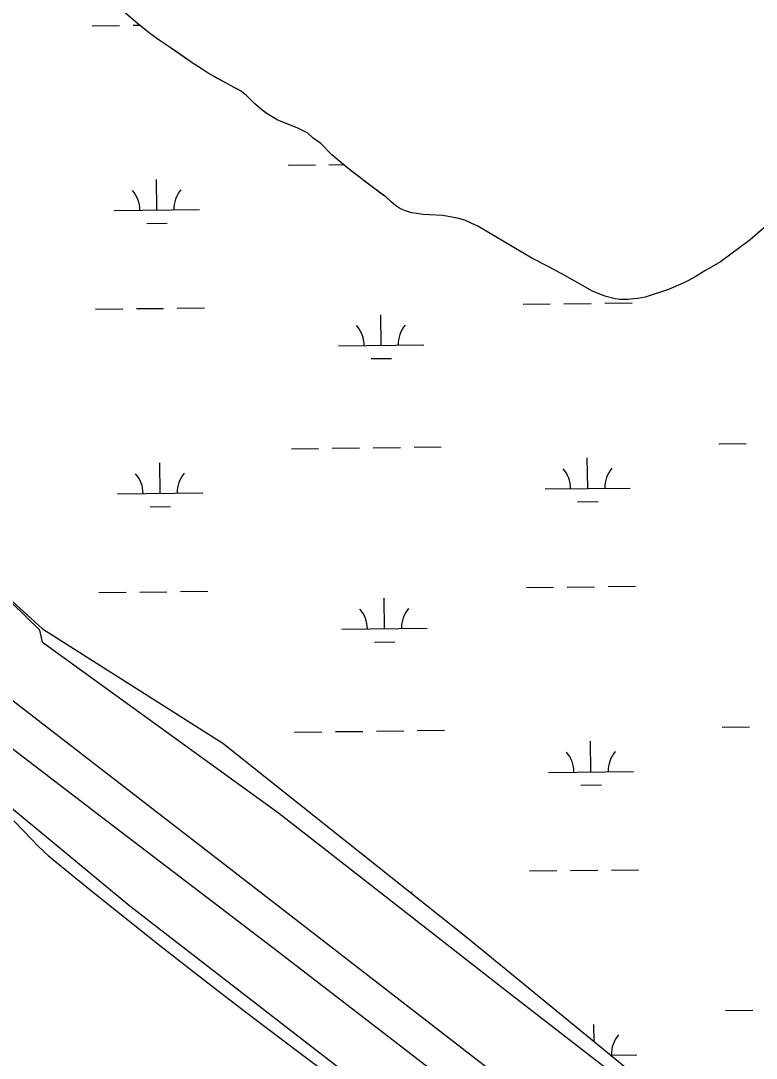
# Model space of a CAD drawing. Extents: x 3684037 to 3722149, y 433263 to 459021.
# Drawn here: x 3713459 to 3714322, y 445739 to 446956 of the extents above; entities that cross this region are included whole.
import ezdxf

# ---------------------------------------------------------------- set-up
doc = ezdxf.new("R2010")
doc.units = 0
for name, color, linetype in [('V-LEVE-TOET', 7, 'Continuous'), ('V-SITE-VEGE', 7, 'Continuous'), ('V-TOPO-SHOR', 7, 'Continuous'), ('V-WETL-SWMP', 7, 'Continuous')]:
    doc.layers.add(name, color=color, linetype=linetype)

msp = doc.modelspace()

# ---------------------------------------------------------------- linework, layer by layer
at = {"layer": 'V-LEVE-TOET'}
msp.add_line((3713484.4, 446227.1), (3713481.4, 446241.1), dxfattribs=at)
for points in [[(3713481.4, 446241.1), (3713366.1, 446352.8)], [(3713484.4, 446227.1), (3713761.6, 446026.7), (3714032.6, 445814.9), (3714295.4, 445611.4), (3714561.2, 445418.2), (3714865.2, 445185.8), (3714897.1, 445152.9), (3714909.5, 445141.6), (3714914.7, 445129.3), (3714919.8, 445112.8), (3714924, 445096.3), (3714920.9, 445078.8), (3714914.8, 445058.2), (3714907.6, 445045.9), (3714896.3, 445032.5), (3714881.9, 445020.1), (3714853.1, 445003.6), (3714606.1, 444907.6), (3714344.7, 444800.2), (3713889.9, 444617.4), (3713460.8, 444431.6), (3712949.4, 444211.7)], [(3713368.6, 444469.4), (3713693.8, 444608.8), (3714000.4, 444740.9), (3714210.4, 444824.6), (3714372.9, 444893.8), (3714671.4, 445020.7), (3714806.2, 445080.6), (3714820.6, 445089.9), (3714828.8, 445097.1), (3714829.8, 445105.4), (3714826.7, 445116.7), (3714820.5, 445128), (3714803, 445145.5), (3714498, 445371.6), (3714103.3, 445652.2), (3713731.3, 445940), (3713397.9, 446197.8)]]:
    msp.add_lwpolyline(points, dxfattribs=at)
at = {"layer": 'V-SITE-VEGE'}
msp.add_lwpolyline([(3713450.8, 446017.3), (3713472.7, 445994.4), (3713478.2, 445988.8), (3713486.8, 445980.6), (3713491.2, 445976.6), (3713495.7, 445972.8), (3713523.7, 445949.8), (3713550.2, 445928.4), (3713575, 445908.4), (3713621.8, 445871.3), (3713663, 445839.1), (3713699.2, 445811.1), (3713731, 445786.8), (3713786.8, 445744.5), (3713828.9, 445713.1)], dxfattribs=at)
at = {"layer": 'V-TOPO-SHOR'}
for points in [[(3714327.5, 446710.1), (3714321.3, 446704.9), (3714315.3, 446699.2), (3714280.5, 446673.3), (3714262, 446662.7), (3714250.7, 446655.9), (3714242.6, 446651.4), (3714236.4, 446648.4), (3714219.3, 446640.8), (3714191.8, 446631.8), (3714183.4, 446630.5), (3714178, 446629.9), (3714171.5, 446629.2), (3714162.6, 446629.4), (3714156.5, 446630.1), (3714144.5, 446633.2), (3714130, 446638.9), (3714097.7, 446657.4), (3714078.2, 446667.8), (3714058.9, 446677.6), (3713995.6, 446715.1), (3713987.7, 446719), (3713980.3, 446722.2), (3713973, 446724.4), (3713954.2, 446727.7), (3713938.5, 446728.5), (3713931.4, 446729), (3713923.5, 446730), (3713917.6, 446730.9), (3713910.4, 446733.1), (3713904.8, 446735.7), (3713898.8, 446739.6), (3713893.9, 446743.9), (3713887.8, 446749.2), (3713880.1, 446754.9), (3713871.6, 446761.3), (3713864.1, 446767), (3713857.6, 446772), (3713846.8, 446780.4), (3713838.6, 446786.8), (3713824.1, 446799.2), (3713811, 446812.5), (3713802.1, 446818.7), (3713795.8, 446824.4), (3713783.5, 446830.6), (3713774.3, 446834.3), (3713760, 446840.3), (3713756.2, 446842.6), (3713748.3, 446847.2), (3713741.8, 446851.8), (3713733.6, 446858.8), (3713728.8, 446863.5), (3713723.5, 446869), (3713716.7, 446874), (3713710.1, 446877.8), (3713700.9, 446882.8), (3713690.8, 446888.3), (3713678.9, 446894.7), (3713671.7, 446899.7), (3713659.1, 446907.9), (3713645.1, 446917.4), (3713633.1, 446925.6), (3713621.4, 446933.6), (3713611.7, 446940.6), (3713602.3, 446948.1), (3713593.2, 446955.5), (3713581.7, 446965.4)], [(3714692, 445167.8), (3714494.2, 445317), (3714190.6, 445528.8), (3714010.3, 445671.5), (3713761.3, 445863), (3713553.6, 446021.5), (3713352.6, 446175.4)], [(3714692, 445167.8), (3714746.1, 445130.1), (3714747.9, 445127.8), (3714752, 445122), (3714754.9, 445105.7), (3714749.7, 445086), (3714741.5, 445076.7), (3714733.4, 445072), (3714723, 445067.9), (3714713.7, 445067.3), (3714705.5, 445070.2), (3714693.3, 445074.9), (3714675.9, 445080.6), (3714435.6, 445283.2), (3714154.6, 445485.7), (3713912, 445665.6), (3713586.8, 445916.9), (3713318.2, 446139.2)]]:
    msp.add_lwpolyline(points, dxfattribs=at)
at = {"layer": 'V-WETL-SWMP'}
for p, q in [((3713542.8, 446950.5), (3713574.8, 446950.9)), ((3713590.8, 446951.1), (3713598.5, 446951.2)), ((3713772.7, 446786.7), (3713804.7, 446787.1)), ((3713820.7, 446787.3), (3713837.9, 446787.5)), ((3713618.7, 446734.2), (3713618.3, 446770.2)), ((3713568.7, 446733.6), (3713668.7, 446734.8)), ((3713606.9, 446718.6), (3713630.9, 446718.9)), ((3714048.5, 446623.7), (3714080.5, 446624.1)), ((3714096.5, 446624.3), (3714128.5, 446624.7)), ((3714144.5, 446624.8), (3714176.5, 446625.2)), ((3713546.6, 446617.9), (3713578.6, 446618.3)), ((3713594.6, 446618.5), (3713626.6, 446618.8)), ((3713642.6, 446619), (3713674.6, 446619.4)), ((3713882, 446575.4), (3713881.6, 446611.4)), ((3713832, 446574.8), (3713932, 446575.9)), ((3713870.2, 446559.8), (3713894.2, 446560.1)), ((3713776.6, 446454.1), (3713808.6, 446454.4)), ((3713824.6, 446454.6), (3713856.6, 446455)), ((3713872.6, 446455.2), (3713904.6, 446455.5)), ((3713920.6, 446455.7), (3713952.6, 446456.1)), ((3714278.4, 446459.9), (3714310.4, 446460.3)), ((3713622.6, 446401.5), (3713622.2, 446437.5)), ((3714124.4, 446407.4), (3714124, 446443.4)), ((3713572.6, 446400.9), (3713672.6, 446402.1)), ((3714074.5, 446406.8), (3714174.4, 446407.9)), ((3714112.6, 446391.8), (3714136.6, 446392.1)), ((3713610.8, 446385.9), (3713634.8, 446386.2)), ((3714052.4, 446291.1), (3714084.4, 446291.5)), ((3714100.4, 446291.6), (3714132.4, 446292)), ((3714148.4, 446292.2), (3714180.4, 446292.6)), ((3713550.5, 446285.2), (3713582.5, 446285.6)), ((3713598.5, 446285.8), (3713630.5, 446286.2)), ((3713646.5, 446286.4), (3713678.5, 446286.7)), ((3713885.9, 446242.7), (3713885.5, 446278.7)), ((3713835.9, 446242.1), (3713935.9, 446243.3)), ((3713874.1, 446227.1), (3713898.1, 446227.4)), ((3713780.4, 446121.4), (3713812.4, 446121.8)), ((3713828.4, 446122), (3713860.4, 446122.3)), ((3713876.4, 446122.5), (3713908.4, 446122.9)), ((3713924.4, 446123.1), (3713956.4, 446123.5)), ((3714282.3, 446127.2), (3714314.3, 446127.6)), ((3714128.3, 446074.7), (3714127.9, 446110.7)), ((3714078.3, 446074.1), (3714178.3, 446075.3)), ((3714116.5, 446059.1), (3714140.5, 446059.4)), ((3714056.3, 445958.4), (3714088.3, 445958.8)), ((3714104.3, 445959), (3714136.3, 445959.4)), ((3714152.3, 445959.5), (3714184.2, 445959.9)), ((3714286.2, 445794.6), (3714318.2, 445795)), ((3714132, 445758), (3714131.8, 445778.1)), ((3714151.2, 445742.3), (3714182.2, 445742.6))]:
    msp.add_line(p, q, dxfattribs=at)
for points in [[(3713995.6, 446715.1), (3713987.7, 446719), (3713980.3, 446722.2), (3713973, 446724.4), (3713954.2, 446727.7), (3713938.5, 446728.5), (3713931.4, 446729), (3713923.5, 446730), (3713917.6, 446730.9), (3713910.4, 446733.1), (3713904.8, 446735.7), (3713898.8, 446739.6), (3713887.8, 446749.2), (3713871.6, 446761.3), (3713846.8, 446780.4), (3713838.6, 446786.8), (3713824.1, 446799.2), (3713811, 446812.5), (3713802.1, 446818.7), (3713795.8, 446824.4), (3713783.5, 446830.6), (3713774.3, 446834.3), (3713760, 446840.3), (3713748.3, 446847.2), (3713741.8, 446851.8), (3713733.6, 446858.8), (3713723.5, 446869), (3713716.7, 446874), (3713700.9, 446882.8), (3713678.9, 446894.7), (3713671.7, 446899.7), (3713659.1, 446907.9), (3713633.1, 446925.6), (3713621.3, 446933.6), (3713611.7, 446940.6), (3713602.3, 446948.1), (3713593.2, 446955.5), (3713581.7, 446965.4)], [(3714334.2, 446715.8), (3714321.3, 446704.9), (3714315.3, 446699.2), (3714280.5, 446673.3), (3714262, 446662.7), (3714250.7, 446655.9), (3714242.6, 446651.4), (3714236.4, 446648.4), (3714219.3, 446640.8), (3714191.8, 446631.8), (3714183.4, 446630.5), (3714178, 446629.9), (3714171.5, 446629.2), (3714162.6, 446629.4), (3714156.5, 446630.1), (3714144.5, 446633.2), (3714130, 446638.9), (3714097.7, 446657.4), (3714078.2, 446667.8), (3714058.9, 446677.6), (3713995.6, 446715.1)], [(3713440.1, 446283), (3713462.1, 446262.8), (3713484.3, 446242.7), (3713696, 446108.3), (3713983.3, 445879.8), (3714309.5, 445612.5)]]:
    msp.add_lwpolyline(points, dxfattribs=at)
for centre, start, end in [((3713563.5, 446734), 359.8949, 41.4385), ((3713673.9, 446735.3), 139.8949, 181.4385), ((3713826.8, 446575.2), 359.8949, 41.4385), ((3713937.2, 446576.5), 139.8949, 181.4385), ((3713677.8, 446402.6), 139.8949, 181.4385), ((3714069.2, 446407.2), 359.8949, 41.4385), ((3714179.7, 446408.5), 139.8949, 181.4385), ((3713567.3, 446401.3), 359.8949, 41.4385), ((3713830.6, 446242.5), 359.8949, 41.4385), ((3713941.1, 446243.8), 139.8949, 181.4385), ((3714073.1, 446074.5), 359.8949, 41.4385), ((3714183.6, 446075.8), 139.8949, 181.4385), ((3713945, 445911.2), 139.8949, 142.6161), ((3714187.4, 445743.2), 139.8949, 181.4385)]:
    msp.add_arc(centre, 35.2, start, end, dxfattribs=at)

doc.saveas('drawing.dxf')
